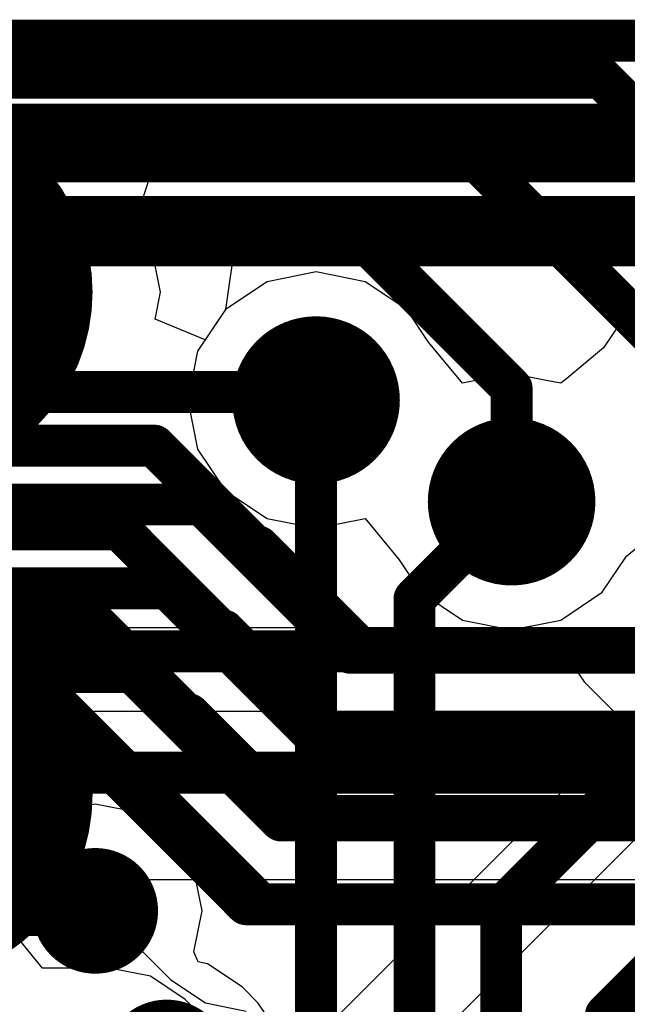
# Model space of a CAD drawing. Header units: millimetres. Extents: x -2 to 68, y -2 to 27.4.
# Tile 415 of 594: x 39 to 40.4, y 22.8 to 25.2. Entities that reach past the tile are written whole.
import ezdxf

# ---------------------------------------------------------------- set-up
doc = ezdxf.new("R2010")
doc.units = ezdxf.units.MM
for name, color, linetype in [('BottomLayer', 5, 'Continuous'), ('DrillGuide', 244, 'Continuous'), ('MidLayer1', 16, 'Continuous'), ('MidLayer2', 76, 'Continuous'), ('MidLayer3', 90, 'Continuous'), ('MidLayer4', 156, 'Continuous'), ('MidLayer5', 130, 'Continuous'), ('MidLayer6', 216, 'Continuous'), ('MidLayer7', 6, 'Continuous'), ('MidLayer8', 54, 'Continuous'), ('MultiLayer', 9, 'Continuous'), ('TopLayer', 1, 'Continuous'), ('TopSolder', 216, 'Continuous'), ('ViaHoleLayer', 16, 'Continuous')]:
    doc.layers.add(name, color=color, linetype=linetype)

# ---------------------------------------------------------------- blocks, each defined once
blk = doc.blocks.new('TP_0_8MM_5')
at = {"layer": 'TopLayer', "const_width": 0.4001}
blk.add_lwpolyline([(-0.2, 0, 1), (0.2, 0, 1)], format="xyb", close=True, dxfattribs=at)
at = {"layer": 'TopSolder', "const_width": 0.45}
blk.add_lwpolyline([(-0.225, 0, 1), (0.225, 0, 1)], format="xyb", close=True, dxfattribs=at)
blk = doc.blocks.new('TP_0_8MM_6')
at = {"layer": 'TopLayer', "const_width": 0.4001}
blk.add_lwpolyline([(-0.2, 0, 1), (0.2, 0, 1)], format="xyb", close=True, dxfattribs=at)
at = {"layer": 'TopSolder', "const_width": 0.45}
blk.add_lwpolyline([(-0.225, 0, 1), (0.225, 0, 1)], format="xyb", close=True, dxfattribs=at)

msp = doc.modelspace()

# ---------------------------------------------------------------- linework, layer by layer
at = {"layer": 'BottomLayer'}
for p, q in [((13.0292, 25.0941), (42.5246, 25.0941)), ((39.6833, 24.5482), (39.5663, 24.5249)), ((39.8004, 24.5249), (39.6833, 24.5482)), ((39.5663, 24.5249), (39.467, 24.4586)), ((39.8996, 24.4586), (39.8004, 24.5249)), ((39.467, 24.4586), (39.4007, 24.3594)), ((39.9515, 24.3809), (39.8996, 24.4586)), ((40.4272, 24.4531), (40.3696, 24.3668)), ((40.033, 24.2826), (39.9515, 24.3809)), ((40.3696, 24.3668), (40.2816, 24.2936)), ((39.4007, 24.3594), (39.3775, 24.2423)), ((40.15, 24.3059), (40.033, 24.2826)), ((40.2286, 24.2902), (40.15, 24.3059)), ((40.2816, 24.2936), (40.2671, 24.2826)), ((40.2671, 24.2826), (40.2286, 24.2902)), ((39.3775, 24.2423), (39.4007, 24.1253)), ((39.4007, 24.1253), (39.467, 24.026)), ((39.467, 24.026), (39.5663, 23.9597)), ((39.5663, 23.9597), (39.6833, 23.9364)), ((39.6833, 23.9364), (39.8004, 23.9597)), ((39.8004, 23.9597), (39.8818, 23.8614)), ((39.8818, 23.8614), (39.9337, 23.7837)), ((39.9337, 23.7837), (40.0329, 23.7174)), ((40.0329, 23.7174), (40.15, 23.6941)), ((40.15, 23.6941), (40.193, 23.7027)), ((40.193, 23.7027), (40.2679, 23.6526)), ((40.2679, 23.6526), (40.3232, 23.57)), ((40.3232, 23.57), (40.5049, 23.3882))]:
    msp.add_line(p, q, dxfattribs=at)
at = {"layer": 'BottomLayer', "const_width": 0.2}
for points in [[(39.5833, 24.2423, 1), (39.7833, 24.2423, 1)], [(40.05, 24, 1), (40.25, 24, 1)]]:
    msp.add_lwpolyline(points, format="xyb", close=True, dxfattribs=at)
at = {"layer": 'DrillGuide'}
for points, const_width in [([(39.6333, 24.2423, 1), (39.7333, 24.2423, 1)], 0.1), ([(40.1, 24, 1), (40.2, 24, 1)], 0.1), ([(39.1313, 23.0236, 1), (39.1813, 23.0236, 1)], 0.05)]:
    msp.add_lwpolyline(points, format="xyb", close=True, dxfattribs=dict(at, const_width=const_width))
at = {"layer": 'MidLayer1'}
for p, q in [((37.3388, 25.0941), (60.5031, 25.0941)), ((39.6833, 24.5482), (39.5663, 24.5249)), ((39.8004, 24.5249), (39.6833, 24.5482)), ((39.5663, 24.5249), (39.467, 24.4586)), ((39.8996, 24.4586), (39.8004, 24.5249)), ((39.467, 24.4586), (39.4007, 24.3594)), ((39.9515, 24.3809), (39.8996, 24.4586)), ((40.4272, 24.4531), (40.3696, 24.3668)), ((40.033, 24.2826), (39.9515, 24.3809)), ((40.3696, 24.3668), (40.2816, 24.2936)), ((39.4007, 24.3594), (39.3775, 24.2423)), ((40.15, 24.3059), (40.033, 24.2826)), ((40.2286, 24.2902), (40.15, 24.3059)), ((40.2816, 24.2936), (40.2671, 24.2826)), ((40.2671, 24.2826), (40.2286, 24.2902)), ((39.3775, 24.2423), (39.4007, 24.1253)), ((39.4007, 24.1253), (39.467, 24.026)), ((39.467, 24.026), (39.5663, 23.9597)), ((39.5663, 23.9597), (39.6833, 23.9364)), ((39.6833, 23.9364), (39.8004, 23.9597)), ((39.8004, 23.9597), (39.8818, 23.8614)), ((40.4239, 23.87), (40.5119, 23.9432)), ((40.3663, 23.7837), (40.4239, 23.87)), ((39.8818, 23.8614), (39.9337, 23.7837)), ((39.9337, 23.7837), (40.0329, 23.7174)), ((40.2671, 23.7174), (40.3663, 23.7837)), ((40.0329, 23.7174), (40.15, 23.6941)), ((40.15, 23.6941), (40.2671, 23.7174)), ((39.1056, 23.2684), (38.791, 23.2684)), ((39.1563, 23.2785), (39.1056, 23.2684)), ((39.2539, 23.2591), (39.1563, 23.2785)), ((39.3366, 23.2038), (39.2539, 23.2591)), ((39.3918, 23.1212), (39.3366, 23.2038)), ((39.4112, 23.0236), (39.3918, 23.1212)), ((39.3918, 22.9261), (39.4112, 23.0236)), ((39.4019, 22.9017), (39.3918, 22.9261)), ((39.4244, 22.8973), (39.4019, 22.9017)), ((39.507, 22.842), (39.4244, 22.8973)), ((39.5453, 22.8037), (39.507, 22.842)), ((39.6006, 22.721), (39.5453, 22.8037))]:
    msp.add_line(p, q, dxfattribs=at)
for points, const_width in [([(39.5833, 24.2423, 1), (39.7833, 24.2423, 1)], 0.2), ([(40.05, 24, 1), (40.25, 24, 1)], 0.2), ([(39.0813, 23.0236, 1), (39.2313, 23.0236, 1)], 0.15), ([(39.1313, 23.0236, 1), (39.1813, 23.0236, 1)], 0.05), ([(39.1212, 23.0135, 1), (39.1712, 23.0135, 1)], 0.05), ([(39.1212, 23.0135, 1), (39.1712, 23.0135, 1)], 0.05), ([(39.2518, 22.6618, 1), (39.4018, 22.6618, 1)], 0.15)]:
    msp.add_lwpolyline(points, format="xyb", close=True, dxfattribs=dict(at, const_width=const_width))
at = {"layer": 'MidLayer1', "const_width": 0.1}
for points in [[(39.1462, 23.0135), (39.1563, 23.0236)], [(38.6577, 23.0135), (39.1462, 23.0135)]]:
    msp.add_lwpolyline(points, dxfattribs=at)
at = {"layer": 'MidLayer2'}
for p, q in [((38.9535, 23.0034), (39.0316, 23.0985)), ((39.0316, 23.0985), (42.0583, 23.0985))]:
    msp.add_line(p, q, dxfattribs=at)
at = {"layer": 'MidLayer2', "const_width": 0.1}
for points in [[(37.2693, 24.6797), (41.6281, 24.6797)], [(37.9522, 23.6431), (42.0632, 23.6431)], [(38.5027, 23.3534), (42.0583, 23.3534)]]:
    msp.add_lwpolyline(points, dxfattribs=at)
at = {"layer": 'MidLayer2', "const_width": 0.2}
for points in [[(39.5833, 24.2423, 1), (39.7833, 24.2423, 1)], [(40.05, 24, 1), (40.25, 24, 1)]]:
    msp.add_lwpolyline(points, format="xyb", close=True, dxfattribs=at)
at = {"layer": 'MidLayer3'}
for p, q in [((38.0556, 24.6451), (39.4769, 24.6451)), ((39.4769, 24.6451), (39.4907, 24.6247)), ((39.4907, 24.6247), (39.467, 24.4586)), ((39.467, 24.4586), (39.4007, 24.3594)), ((39.4007, 24.3594), (39.3775, 24.2423)), ((39.3775, 24.2423), (39.4007, 24.1253)), ((39.4007, 24.1253), (39.467, 24.026)), ((39.467, 24.026), (39.5663, 23.9597)), ((39.5663, 23.9597), (39.6833, 23.9364)), ((39.6833, 23.9364), (39.8004, 23.9597)), ((39.8004, 23.9597), (39.8818, 23.8614)), ((40.4239, 23.87), (40.5119, 23.9432)), ((40.3663, 23.7837), (40.4239, 23.87)), ((39.8818, 23.8614), (39.9337, 23.7837)), ((39.9337, 23.7837), (40.0329, 23.7174)), ((40.2671, 23.7174), (40.3663, 23.7837)), ((40.0329, 23.7174), (40.15, 23.6941)), ((40.15, 23.6941), (40.2671, 23.7174)), ((39.0305, 22.8871), (38.9499, 22.9853)), ((39.1907, 22.8871), (39.0305, 22.8871)), ((39.2882, 22.8677), (39.1907, 22.8871)), ((39.3709, 22.8124), (39.2882, 22.8677)), ((39.5704, 22.613), (39.3709, 22.8124))]:
    msp.add_line(p, q, dxfattribs=at)
at = {"layer": 'MidLayer3', "const_width": 0.1}
msp.add_lwpolyline([(37.95, 24.9), (54.0814, 24.9)], dxfattribs=at)
at = {"layer": 'MidLayer3', "const_width": 0.2}
for points in [[(39.5833, 24.2423, 1), (39.7833, 24.2423, 1)], [(40.05, 24, 1), (40.25, 24, 1)]]:
    msp.add_lwpolyline(points, format="xyb", close=True, dxfattribs=at)
at = {"layer": 'MidLayer4'}
for p, q in [((37.3388, 25.0941), (60.5031, 25.0941)), ((39.6833, 24.5482), (39.5663, 24.5249)), ((39.8004, 24.5249), (39.6833, 24.5482)), ((39.5663, 24.5249), (39.467, 24.4586)), ((39.8996, 24.4586), (39.8004, 24.5249)), ((39.467, 24.4586), (39.4007, 24.3594)), ((39.9515, 24.3809), (39.8996, 24.4586)), ((40.4272, 24.4531), (40.3696, 24.3668)), ((40.033, 24.2826), (39.9515, 24.3809)), ((40.3696, 24.3668), (40.2816, 24.2936)), ((39.4007, 24.3594), (39.3775, 24.2423)), ((40.15, 24.3059), (40.033, 24.2826)), ((40.2286, 24.2902), (40.15, 24.3059)), ((40.2816, 24.2936), (40.2671, 24.2826)), ((40.2671, 24.2826), (40.2286, 24.2902)), ((39.3775, 24.2423), (39.4007, 24.1253)), ((39.4007, 24.1253), (39.467, 24.026)), ((39.467, 24.026), (39.5663, 23.9597)), ((39.5663, 23.9597), (39.6833, 23.9364)), ((39.6833, 23.9364), (39.8004, 23.9597)), ((39.8004, 23.9597), (39.8818, 23.8614)), ((40.4239, 23.87), (40.5119, 23.9432)), ((40.3663, 23.7837), (40.4239, 23.87)), ((39.8818, 23.8614), (39.9337, 23.7837)), ((39.9337, 23.7837), (40.0329, 23.7174)), ((40.2671, 23.7174), (40.3663, 23.7837)), ((40.0329, 23.7174), (40.15, 23.6941)), ((40.15, 23.6941), (40.2671, 23.7174))]:
    msp.add_line(p, q, dxfattribs=at)
at = {"layer": 'MidLayer4', "const_width": 0.2}
for points in [[(39.5833, 24.2423, 1), (39.7833, 24.2423, 1)], [(40.05, 24, 1), (40.25, 24, 1)]]:
    msp.add_lwpolyline(points, format="xyb", close=True, dxfattribs=at)
at = {"layer": 'MidLayer5'}
for p, q in [((39.0706, 23.045), (39.1469, 23.0487)), ((39.1469, 23.0487), (39.3365, 22.8591)), ((38.9535, 23.0034), (39.0706, 23.045)), ((39.3365, 22.8591), (39.4192, 22.8038)), ((39.4192, 22.8038), (39.5167, 22.7844))]:
    msp.add_line(p, q, dxfattribs=at)
at = {"layer": 'MidLayer5', "const_width": 0.1}
for points in [[(37.3964, 25.0116), (40.3638, 25.0116)], [(40.3638, 25.0116), (41.1063, 24.2691)], [(37.8601, 24.8116), (40.0688, 24.8116)], [(40.0688, 24.8116), (40.6435, 24.2369)], [(37.9429, 24.6116), (39.8091, 24.6116)], [(39.8091, 24.6116), (40.15, 24.2706)], [(40.15, 24), (40.15, 24.2706)], [(37.8758, 24.2616), (39.6641, 24.2616)], [(39.6641, 24.2616), (39.6833, 24.2423)], [(38.2803, 23.9933), (39.4113, 23.9933)], [(39.4113, 23.9933), (39.7652, 23.6393)], [(38.3632, 23.7933), (39.3284, 23.7933)], [(39.3284, 23.7933), (39.6824, 23.4393)], [(39.7652, 23.6393), (42.0725, 23.6393)], [(38.446, 23.5933), (39.2456, 23.5933)], [(39.2456, 23.5933), (39.5996, 23.2393)], [(39.6824, 23.4393), (42.1553, 23.4393)], [(38.5289, 23.3933), (39.1628, 23.3933)], [(39.1628, 23.3933), (39.5167, 23.0393)], [(39.5996, 23.2393), (43.3524, 23.2393)], [(39.5167, 23.0393), (43.4352, 23.0393)]]:
    msp.add_lwpolyline(points, dxfattribs=at)
at = {"layer": 'MidLayer5'}
for points, const_width in [([(40.3388, 25.0116, 1), (40.3888, 25.0116, 1)], 0.05), ([(40.3388, 25.0116, 1), (40.3888, 25.0116, 1)], 0.05), ([(40.0438, 24.8116, 1), (40.0938, 24.8116, 1)], 0.05), ([(40.0438, 24.8116, 1), (40.0938, 24.8116, 1)], 0.05), ([(39.7841, 24.6116, 1), (39.8341, 24.6116, 1)], 0.05), ([(39.7841, 24.6116, 1), (39.8341, 24.6116, 1)], 0.05), ([(39.5833, 24.2423, 1), (39.7833, 24.2423, 1)], 0.2), ([(40.125, 24.2706, 1), (40.175, 24.2706, 1)], 0.05), ([(40.125, 24.2706, 1), (40.175, 24.2706, 1)], 0.05), ([(39.6391, 24.2616, 1), (39.6891, 24.2616, 1)], 0.05), ([(39.6391, 24.2616, 1), (39.6891, 24.2616, 1)], 0.05), ([(39.6583, 24.2423, 1), (39.7083, 24.2423, 1)], 0.05), ([(40.05, 24, 1), (40.25, 24, 1)], 0.2), ([(39.3863, 23.9933, 1), (39.4363, 23.9933, 1)], 0.05), ([(39.3863, 23.9933, 1), (39.4363, 23.9933, 1)], 0.05), ([(40.125, 24, 1), (40.175, 24, 1)], 0.05), ([(39.3034, 23.7933, 1), (39.3534, 23.7933, 1)], 0.05), ([(39.3034, 23.7933, 1), (39.3534, 23.7933, 1)], 0.05), ([(39.7403, 23.6393, 1), (39.7902, 23.6393, 1)], 0.05), ([(39.7403, 23.6393, 1), (39.7902, 23.6393, 1)], 0.05), ([(39.2206, 23.5933, 1), (39.2706, 23.5933, 1)], 0.05), ([(39.2206, 23.5933, 1), (39.2706, 23.5933, 1)], 0.05), ([(39.6574, 23.4393, 1), (39.7074, 23.4393, 1)], 0.05), ([(39.6574, 23.4393, 1), (39.7074, 23.4393, 1)], 0.05), ([(39.1378, 23.3933, 1), (39.1878, 23.3933, 1)], 0.05), ([(39.1378, 23.3933, 1), (39.1878, 23.3933, 1)], 0.05), ([(39.5746, 23.2393, 1), (39.6246, 23.2393, 1)], 0.05), ([(39.5746, 23.2393, 1), (39.6246, 23.2393, 1)], 0.05), ([(39.4917, 23.0393, 1), (39.5417, 23.0393, 1)], 0.05), ([(39.4917, 23.0393, 1), (39.5417, 23.0393, 1)], 0.05)]:
    msp.add_lwpolyline(points, format="xyb", close=True, dxfattribs=dict(at, const_width=const_width))
at = {"layer": 'MidLayer6', "const_width": 0.1}
for points in [[(38.0365, 24.8116), (42.1534, 24.8116)], [(38.1194, 24.6116), (41.3065, 24.6116)], [(38.3435, 24.1336), (39.2971, 24.1336)], [(39.2971, 24.1336), (39.5384, 23.8923)], [(38.4263, 23.9336), (39.2143, 23.9336)], [(39.2143, 23.9336), (39.4555, 23.6923)], [(39.5384, 23.8923), (39.5464, 23.8923)], [(39.5464, 23.8923), (39.7887, 23.65)], [(38.5091, 23.7336), (39.1314, 23.7336)], [(39.1314, 23.7336), (39.3727, 23.4923)], [(39.4555, 23.6923), (39.4635, 23.6923)], [(39.4635, 23.6923), (39.7059, 23.45)], [(39.7887, 23.65), (41.2385, 23.65)], [(38.5952, 23.5336), (39.0486, 23.5336)], [(39.0486, 23.5336), (39.2898, 23.2923)], [(39.3727, 23.4923), (39.3807, 23.4923)], [(39.3807, 23.4923), (39.623, 23.25)], [(39.7059, 23.45), (41.3213, 23.45)], [(39.2898, 23.2923), (39.2979, 23.2923)], [(39.2979, 23.2923), (39.5508, 23.0393)], [(39.623, 23.25), (41.4042, 23.25)], [(39.5508, 23.0393), (41.7675, 23.0393)]]:
    msp.add_lwpolyline(points, dxfattribs=at)
at = {"layer": 'MidLayer6'}
for points, const_width in [([(39.5833, 24.2423, 1), (39.7833, 24.2423, 1)], 0.2), ([(40.05, 24, 1), (40.25, 24, 1)], 0.2), ([(39.2721, 24.1336, 1), (39.3221, 24.1336, 1)], 0.05), ([(39.2721, 24.1336, 1), (39.3221, 24.1336, 1)], 0.05), ([(39.1893, 23.9336, 1), (39.2393, 23.9336, 1)], 0.05), ([(39.1893, 23.9336, 1), (39.2393, 23.9336, 1)], 0.05), ([(39.5134, 23.8923, 1), (39.5634, 23.8923, 1)], 0.05), ([(39.5134, 23.8923, 1), (39.5634, 23.8923, 1)], 0.05), ([(39.5214, 23.8923, 1), (39.5714, 23.8923, 1)], 0.05), ([(39.5214, 23.8923, 1), (39.5714, 23.8923, 1)], 0.05), ([(39.1064, 23.7336, 1), (39.1564, 23.7336, 1)], 0.05), ([(39.1064, 23.7336, 1), (39.1564, 23.7336, 1)], 0.05), ([(39.4305, 23.6923, 1), (39.4805, 23.6923, 1)], 0.05), ([(39.4305, 23.6923, 1), (39.4805, 23.6923, 1)], 0.05), ([(39.4385, 23.6923, 1), (39.4885, 23.6923, 1)], 0.05), ([(39.4385, 23.6923, 1), (39.4885, 23.6923, 1)], 0.05), ([(39.7637, 23.65, 1), (39.8137, 23.65, 1)], 0.05), ([(39.7637, 23.65, 1), (39.8137, 23.65, 1)], 0.05), ([(39.0236, 23.5336, 1), (39.0736, 23.5336, 1)], 0.05), ([(39.0236, 23.5336, 1), (39.0736, 23.5336, 1)], 0.05), ([(39.3477, 23.4923, 1), (39.3977, 23.4923, 1)], 0.05), ([(39.3477, 23.4923, 1), (39.3977, 23.4923, 1)], 0.05), ([(39.3557, 23.4923, 1), (39.4057, 23.4923, 1)], 0.05), ([(39.3557, 23.4923, 1), (39.4057, 23.4923, 1)], 0.05), ([(39.6809, 23.45, 1), (39.7309, 23.45, 1)], 0.05), ([(39.6809, 23.45, 1), (39.7309, 23.45, 1)], 0.05), ([(39.2648, 23.2923, 1), (39.3148, 23.2923, 1)], 0.05), ([(39.2648, 23.2923, 1), (39.3148, 23.2923, 1)], 0.05), ([(39.2729, 23.2923, 1), (39.3228, 23.2923, 1)], 0.05), ([(39.2729, 23.2923, 1), (39.3228, 23.2923, 1)], 0.05), ([(39.598, 23.25, 1), (39.648, 23.25, 1)], 0.05), ([(39.598, 23.25, 1), (39.648, 23.25, 1)], 0.05), ([(39.5258, 23.0393, 1), (39.5758, 23.0393, 1)], 0.05), ([(39.5258, 23.0393, 1), (39.5758, 23.0393, 1)], 0.05)]:
    msp.add_lwpolyline(points, format="xyb", close=True, dxfattribs=dict(at, const_width=const_width))
at = {"layer": 'MidLayer7'}
for p, q in [((39.721, 22.471), (40.9838, 23.7338)), ((38.05, 23.7), (40.65, 23.7)), ((37.5167, 23.5), (41, 23.5))]:
    msp.add_line(p, q, dxfattribs=at)
at = {"layer": 'MidLayer7', "const_width": 0.2}
for points in [[(39.5833, 24.2423, 1), (39.7833, 24.2423, 1)], [(40.05, 24, 1), (40.25, 24, 1)]]:
    msp.add_lwpolyline(points, format="xyb", close=True, dxfattribs=at)
at = {"layer": 'MidLayer8'}
for p, q in [((37.3388, 25.0941), (60.5031, 25.0941)), ((39.6833, 24.5482), (39.5663, 24.5249)), ((39.8004, 24.5249), (39.6833, 24.5482)), ((39.5663, 24.5249), (39.467, 24.4586)), ((39.8996, 24.4586), (39.8004, 24.5249)), ((39.467, 24.4586), (39.4007, 24.3594)), ((39.9515, 24.3809), (39.8996, 24.4586)), ((40.4272, 24.4531), (40.3696, 24.3668)), ((40.033, 24.2826), (39.9515, 24.3809)), ((40.3696, 24.3668), (40.2816, 24.2936)), ((39.4007, 24.3594), (39.3775, 24.2423)), ((40.15, 24.3059), (40.033, 24.2826)), ((40.2286, 24.2902), (40.15, 24.3059)), ((40.2816, 24.2936), (40.2671, 24.2826)), ((40.2671, 24.2826), (40.2286, 24.2902)), ((39.3775, 24.2423), (39.4007, 24.1253)), ((39.4007, 24.1253), (39.467, 24.026)), ((39.467, 24.026), (39.5663, 23.9597)), ((39.5663, 23.9597), (39.6833, 23.9364)), ((39.6833, 23.9364), (39.8004, 23.9597)), ((39.8004, 23.9597), (39.8818, 23.8614)), ((40.4239, 23.87), (40.5119, 23.9432)), ((40.3663, 23.7837), (40.4239, 23.87)), ((39.8818, 23.8614), (39.9337, 23.7837)), ((40.8034, 23.8418), (39.5768, 22.6152)), ((39.9337, 23.7837), (40.0329, 23.7174)), ((40.2671, 23.7174), (40.3663, 23.7837)), ((39.721, 22.471), (40.9838, 23.7338)), ((40.0329, 23.7174), (40.15, 23.6941)), ((40.15, 23.6941), (40.2671, 23.7174))]:
    msp.add_line(p, q, dxfattribs=at)
at = {"layer": 'MidLayer8', "const_width": 0.2}
for points in [[(39.5833, 24.2423, 1), (39.7833, 24.2423, 1)], [(40.05, 24, 1), (40.25, 24, 1)]]:
    msp.add_lwpolyline(points, format="xyb", close=True, dxfattribs=at)
at = {"layer": 'MultiLayer'}
for points, const_width in [([(39.5833, 24.2423, 1), (39.7833, 24.2423, 1)], 0.2), ([(40.05, 24, 1), (40.25, 24, 1)], 0.2), ([(39.0813, 23.0236, 1), (39.2313, 23.0236, 1)], 0.15), ([(39.2518, 22.6618, 1), (39.4018, 22.6618, 1)], 0.15)]:
    msp.add_lwpolyline(points, format="xyb", close=True, dxfattribs=dict(at, const_width=const_width))
at = {"layer": 'TopLayer'}
for p, q in [((39.2856, 24.7722), (39.3246, 24.8451)), ((39.3246, 24.8451), (44.2327, 24.8451)), ((39.2684, 24.7181), (39.2856, 24.7722)), ((39.3118, 24.5), (39.2684, 24.7181)), ((39.6833, 24.5482), (39.5663, 24.5249)), ((39.8004, 24.5249), (39.6833, 24.5482)), ((39.5663, 24.5249), (39.467, 24.4586)), ((39.8996, 24.4586), (39.8004, 24.5249)), ((39.299, 24.4357), (39.3118, 24.5)), ((39.467, 24.4586), (39.4187, 24.3862)), ((39.9515, 24.3809), (39.8996, 24.4586)), ((39.4187, 24.3862), (39.299, 24.4357)), ((40.4272, 24.4531), (40.3696, 24.3668)), ((40.033, 24.2826), (39.9515, 24.3809)), ((40.3696, 24.3668), (40.2816, 24.2936)), ((40.15, 24.3059), (40.033, 24.2826)), ((40.2286, 24.2902), (40.15, 24.3059)), ((40.2816, 24.2936), (40.2671, 24.2826)), ((40.2671, 24.2826), (40.2286, 24.2902))]:
    msp.add_line(p, q, dxfattribs=at)
at = {"layer": 'TopLayer', "const_width": 0.1}
for points in [[(27.2454, 25.1), (44.8, 25.1)], [(39.6833, 22.2833), (39.6833, 24.2423)], [(40.125, 23.0315), (41.1063, 24.0128)], [(39.9182, 23.7682), (40.15, 24)], [(40.375, 22.775), (41.45, 23.85)], [(39.9182, 22.1468), (39.9182, 23.7682)], [(38.8258, 23.3), (39.1022, 23.0236)], [(39.1022, 23.0236), (39.1563, 23.0236)], [(40.125, 22), (40.125, 23.0315)], [(40.375, 21.3964), (40.375, 22.775)]]:
    msp.add_lwpolyline(points, dxfattribs=at)
at = {"layer": 'TopLayer'}
for points, const_width in [([(39.5833, 24.2423, 1), (39.7833, 24.2423, 1)], 0.2), ([(39.6583, 24.2423, 1), (39.7083, 24.2423, 1)], 0.05), ([(40.05, 24, 1), (40.25, 24, 1)], 0.2), ([(40.125, 24, 1), (40.175, 24, 1)], 0.05), ([(39.8932, 23.7682, 1), (39.9432, 23.7682, 1)], 0.05), ([(39.8932, 23.7682, 1), (39.9432, 23.7682, 1)], 0.05), ([(39.0813, 23.0236, 1), (39.2313, 23.0236, 1)], 0.15), ([(39.0772, 23.0236, 1), (39.1272, 23.0236, 1)], 0.05), ([(39.0772, 23.0236, 1), (39.1272, 23.0236, 1)], 0.05), ([(39.1313, 23.0236, 1), (39.1813, 23.0236, 1)], 0.05), ([(40.1, 23.0315, 1), (40.15, 23.0315, 1)], 0.05), ([(40.1, 23.0315, 1), (40.15, 23.0315, 1)], 0.05), ([(40.35, 22.775, 1), (40.4, 22.775, 1)], 0.05), ([(40.35, 22.775, 1), (40.4, 22.775, 1)], 0.05), ([(39.2518, 22.6618, 1), (39.4018, 22.6618, 1)], 0.15)]:
    msp.add_lwpolyline(points, format="xyb", close=True, dxfattribs=dict(at, const_width=const_width))
at = {"layer": 'ViaHoleLayer'}
for points, const_width in [([(39.6333, 24.2423, 1), (39.7333, 24.2423, 1)], 0.1), ([(40.1, 24, 1), (40.2, 24, 1)], 0.1), ([(39.1313, 23.0236, 1), (39.1813, 23.0236, 1)], 0.05)]:
    msp.add_lwpolyline(points, format="xyb", close=True, dxfattribs=dict(at, const_width=const_width))

# ---------------------------------------------------------------- block references
at = {"rotation": 90}
for name, p in [('TP_0_8MM_5', (38.7, 24.5)), ('TP_0_8MM_6', (38.7, 23.3))]:
    msp.add_blockref(name, p, dxfattribs=at)

doc.saveas('drawing.dxf')
